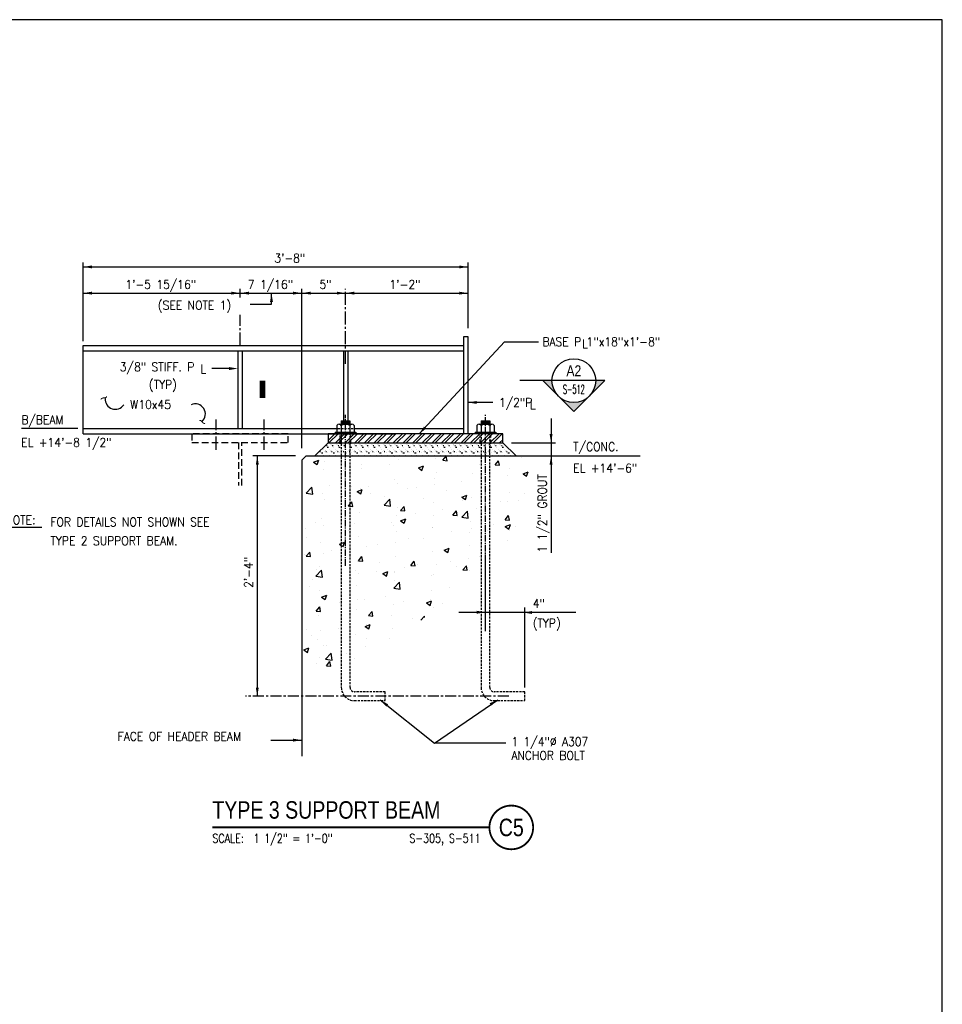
# Model space of a CAD drawing. Header units: inches. Extents: x -9715 to 32893, y -15613 to -1138.
# Tile 332 of 380: x 12478 to 12583, y -7465 to -7352. Entities that reach past the tile are written whole.
import ezdxf
from ezdxf.enums import TextEntityAlignment as Align

# ---------------------------------------------------------------- set-up
doc = ezdxf.new("R2010")
doc.units = ezdxf.units.IN
doc.header["$MEASUREMENT"] = 0
for name, pattern in [('CENTER', [2, 1.25, -0.25, 0.25, -0.25]), ('CENTER2', [1.125, 0.75, -0.125, 0.125, -0.125]), ('DASHED', [0.75, 0.5, -0.25]), ('HIDDEN', [0.375, 0.25, -0.125])]:
    doc.linetypes.add(name, pattern=pattern)
doc.layers.get('0').update_dxf_attribs({"color": 252})
doc.layers.get('DEFPOINTS').update_dxf_attribs({"color": 11})
for name, color, linetype in [('A-Sect-Iden', 2, 'Continuous'), ('S-ANNO-SYMB', 2, 'Continuous'), ('S-ANNO-TEXT', 2, 'Continuous'), ('S1', 2, 'Continuous'), ('S2', 7, 'Continuous'), ('S3', 4, 'Continuous'), ('S5', 1, 'Continuous'), ('S6', 1, 'Continuous'), ('S7', 2, 'Continuous')]:
    doc.layers.add(name, color=color, linetype=linetype)
doc.styles.add('125', font='romans.shx', dxfattribs={"width": 0.8, "height": 2})
doc.styles.add('FT', font='ROMANS.shx', dxfattribs={"width": 0.8, "height": 0.125})
doc.styles.add('ROMANS', font='ROMANS.shx', dxfattribs={"width": 0.8})
doc.styles.add('SX-FRAC', font='SX-FRAC.shx', dxfattribs={"width": 0.9, "height": 14})
doc.styles.add('TITTEXTL', font='swiss.ttf', dxfattribs={"width": 0.8})
doc.styles.add('TT', font='swiss.ttf', dxfattribs={"width": 0.8, "height": 0.25})

# ---------------------------------------------------------------- blocks, each defined once
blk = doc.blocks.new('*X365')
at = {"color": 0}
for p, q in [((2652.5, 1692.1), (2657.7, 1691.6)), ((2657.7, 1691.6), (2657.6, 1692.1)), ((2723.5, 1685.9), (2728.3, 1691.6)), ((2729.4, 1685.3), (2728.3, 1691.6)), ((2738.2, 1691.7), (2738.2, 1691.7)), ((2832.1, 1689.8), (2832.1, 1689.8)), ((2546.2, 1683.5), (2553.2, 1686.2)), ((2546.2, 1683.5), (2551.2, 1680.1)), ((2551.2, 1680.1), (2553.3, 1686.2)), ((2560.6, 1684.8), (2560.6, 1684.8)), ((2611.8, 1680.5), (2611.8, 1680.5)), ((2650, 1680.1), (2650, 1680.1)), ((2663.1, 1687.6), (2663.1, 1687.6)), ((2690, 1675.5), (2697, 1678.2)), ((2690, 1675.5), (2694.9, 1672.1)), ((2694.9, 1672.1), (2697, 1678.2)), ((2713.2, 1688.4), (2713.2, 1688.4)), ((2723.5, 1685.9), (2729.4, 1685.3)), ((2773.8, 1679.8), (2773.8, 1679.8)), ((2795.2, 1679.6), (2800, 1685.3)), ((2795.2, 1679.6), (2801.2, 1679.1)), ((2801.2, 1679.1), (2800, 1685.3)), ((2559.8, 1673), (2559.8, 1673)), ((2587.1, 1671.8), (2587.1, 1671.8)), ((2612.2, 1675.1), (2612.2, 1675.1)), ((2715.5, 1669.8), (2715.5, 1669.8)), ((2764.4, 1668.2), (2764.4, 1668.2)), ((2812.9, 1665.5), (2812.9, 1665.5)), ((2815.7, 1675.2), (2815.7, 1675.2)), ((2833.7, 1667.5), (2840.7, 1670.2)), ((2833.7, 1667.5), (2838.6, 1664.1)), ((2838, 1668.8), (2838, 1668.8)), ((2838.6, 1664.1), (2840.7, 1670.2)), ((2536.2, 1641), (2544, 1649.1)), ((2545.1, 1639.6), (2544, 1649.1)), ((2568.7, 1651.6), (2568.7, 1651.6)), ((2598.8, 1649.8), (2598.8, 1649.8)), ((2622.1, 1649.4), (2622.1, 1649.4)), ((2657.1, 1659.8), (2657.1, 1659.8)), ((2661.9, 1654.3), (2661.9, 1654.3)), ((2686.9, 1648.9), (2686.9, 1648.9)), ((2711.9, 1652.2), (2711.9, 1652.2)), ((2712.4, 1660.7), (2712.4, 1660.7)), ((2749.8, 1657.2), (2749.8, 1657.2)), ((2536.2, 1641), (2545.1, 1639.6)), ((2536.4, 1640.4), (2536.4, 1640.4)), ((2540.5, 1639.8), (2540.5, 1639.8)), ((2558.6, 1639.7), (2558.6, 1639.7)), ((2585.9, 1635.6), (2585.9, 1635.6)), ((2589.8, 1638.2), (2589.8, 1638.2)), ((2605.9, 1643.2), (2612.9, 1645.9)), ((2605.9, 1643.2), (2610.9, 1639.9)), ((2610.6, 1647.2), (2610.6, 1647.2)), ((2610.9, 1639.9), (2612.9, 1645.9)), ((2623.7, 1640.6), (2623.7, 1640.6)), ((2643.2, 1635.9), (2643.2, 1635.9)), ((2675.5, 1647.1), (2675.5, 1647.1)), ((2728.9, 1644.9), (2728.9, 1644.9)), ((2749.7, 1635.2), (2756.7, 1637.9)), ((2749.7, 1635.2), (2754.6, 1631.9)), ((2754.6, 1631.9), (2756.7, 1637.9)), ((2782.3, 1642.6), (2782.3, 1642.6)), ((2814.5, 1641.9), (2814.5, 1641.9)), ((2835.6, 1640.3), (2835.6, 1640.3)), ((2560.8, 1632.3), (2560.8, 1632.3)), ((2593.9, 1623.2), (2596.1, 1625.9)), ((2593.9, 1623.2), (2596.1, 1623)), ((2596.1, 1625.9), (2598.7, 1628.9)), ((2596.1, 1623), (2599.9, 1622.7)), ((2599.9, 1622.7), (2598.7, 1628.9)), ((2642.9, 1624.4), (2650.7, 1632.6)), ((2642.9, 1624.4), (2651.8, 1623.1)), ((2651.8, 1623.1), (2650.7, 1632.6)), ((2665.6, 1616.9), (2670.4, 1622.7)), ((2671.6, 1616.4), (2670.4, 1622.7)), ((2696.6, 1633.7), (2696.6, 1633.7)), ((2711.2, 1627.4), (2711.2, 1627.4)), ((2750, 1631.4), (2750, 1631.4)), ((2763.1, 1634.9), (2763.1, 1634.9)), ((2786.6, 1626.1), (2786.6, 1626.1)), ((2803.3, 1629.2), (2803.3, 1629.2)), ((2811.7, 1629.4), (2811.7, 1629.4)), ((2828, 1630.2), (2828, 1630.2)), ((2609.3, 1613.9), (2609.3, 1613.9)), ((2660.6, 1609.5), (2660.6, 1609.5)), ((2660.7, 1621), (2660.7, 1621)), ((2665.6, 1616.9), (2671.6, 1616.4)), ((2685.6, 1612.8), (2685.6, 1612.8)), ((2711.3, 1610.2), (2711.3, 1610.2)), ((2723.5, 1617.8), (2723.5, 1617.8)), ((2737.3, 1610.6), (2742.2, 1616.4)), ((2737.3, 1610.6), (2743.3, 1610.1)), ((2743.3, 1610.1), (2742.2, 1616.4)), ((2749.6, 1607.9), (2757.4, 1616)), ((2758.5, 1606.5), (2757.4, 1616)), ((2769.6, 1620.2), (2769.6, 1620.2)), ((2809.1, 1604.4), (2813.9, 1610.1)), ((2813.3, 1608.6), (2813.3, 1608.6)), ((2815, 1603.8), (2813.9, 1610.1)), ((2548.8, 1600.8), (2548.8, 1600.8)), ((2557.4, 1606.4), (2557.4, 1606.4)), ((2559.6, 1596.2), (2559.6, 1596.2)), ((2597.4, 1601.2), (2597.4, 1601.2)), ((2602.2, 1598.5), (2602.2, 1598.5)), ((2653, 1600.1), (2653, 1600.1)), ((2655.6, 1596.3), (2655.6, 1596.3)), ((2665.6, 1603), (2672.6, 1605.7)), ((2665.6, 1603), (2670.6, 1599.6)), ((2670.6, 1599.6), (2672.6, 1605.7)), ((2749.6, 1607.9), (2758.5, 1606.5)), ((2761.9, 1601.6), (2761.9, 1601.6)), ((2793.6, 1598.2), (2793.6, 1598.2)), ((2809.1, 1604.4), (2815, 1603.8)), ((2809.3, 1595), (2816.3, 1597.7)), ((2809.3, 1595), (2814.3, 1591.6)), ((2814.3, 1591.6), (2816.3, 1597.7)), ((2823.2, 1594.9), (2823.2, 1594.9)), ((2534.5, 1592.9), (2534.5, 1592.9)), ((2594.7, 1590.1), (2594.7, 1590.1)), ((2659.5, 1587.7), (2659.5, 1587.7)), ((2709, 1594), (2709, 1594)), ((2710, 1594.1), (2710, 1594.1)), ((2735.3, 1588.2), (2735.3, 1588.2)), ((2760.3, 1586.7), (2760.3, 1586.7)), ((2762.4, 1591.8), (2762.4, 1591.8)), ((2785.4, 1589.9), (2785.4, 1589.9)), ((2815.7, 1589.5), (2815.7, 1589.5)), ((2536.4, 1580.1), (2536.4, 1580.1)), ((2556.2, 1573.2), (2556.2, 1573.2)), ((2581.6, 1570.7), (2584.1, 1571.7)), ((2581.6, 1570.7), (2584.1, 1569)), ((2584.1, 1571.7), (2588.6, 1573.4)), ((2584.1, 1569), (2586.6, 1567.4)), ((2586.6, 1567.4), (2588.6, 1573.4)), ((2608.1, 1580.7), (2608.1, 1580.7)), ((2618.7, 1568.2), (2618.7, 1568.2)), ((2634.3, 1570.1), (2634.3, 1570.1)), ((2659.3, 1573.3), (2659.3, 1573.3)), ((2677, 1578.2), (2677, 1578.2)), ((2697.2, 1578.3), (2697.2, 1578.3)), ((2760.7, 1568.3), (2760.7, 1568.3)), ((2812, 1575.3), (2812, 1575.3)), ((2533.2, 1556.8), (2533.2, 1556.8)), ((2536, 1554.3), (2540.9, 1560)), ((2536, 1554.3), (2542, 1553.7)), ((2542, 1553.7), (2540.9, 1560)), ((2560.3, 1558.2), (2560.3, 1558.2)), ((2571.1, 1561.7), (2571.1, 1561.7)), ((2658.3, 1554.4), (2658.3, 1554.4)), ((2708.8, 1560.8), (2708.8, 1560.8)), ((2725.3, 1562.7), (2732.3, 1565.4)), ((2725.3, 1562.7), (2730.3, 1559.4)), ((2730.3, 1559.4), (2732.3, 1565.4)), ((2582.7, 1547.4), (2582.7, 1547.4)), ((2606.9, 1547.4), (2606.9, 1547.4)), ((2607.8, 1548), (2612.6, 1553.7)), ((2607.8, 1548), (2613.7, 1547.5)), ((2613.7, 1547.5), (2612.6, 1553.7)), ((2636.1, 1545.2), (2636.1, 1545.2)), ((2679.5, 1541.7), (2684.3, 1547.4)), ((2679.5, 1541.7), (2685.5, 1541.2)), ((2685.5, 1541.2), (2684.3, 1547.4)), ((2689.5, 1542.9), (2689.5, 1542.9)), ((2715.2, 1543.2), (2715.2, 1543.2)), ((2734, 1547.2), (2734, 1547.2)), ((2742.9, 1540.7), (2742.9, 1540.7)), ((2751.2, 1535.4), (2756, 1541.2)), ((2757.2, 1534.9), (2756, 1541.2)), ((2759.1, 1550.5), (2759.1, 1550.5)), ((2773.5, 1553.2), (2773.5, 1553.2)), ((2549.4, 1527), (2557.2, 1535.2)), ((2549.4, 1527), (2558.3, 1525.7)), ((2550.4, 1536.3), (2550.4, 1536.3)), ((2555, 1539.9), (2555, 1539.9)), ((2558.3, 1525.7), (2557.2, 1535.2)), ((2603.8, 1534), (2603.8, 1534)), ((2608, 1530.6), (2608, 1530.6)), ((2633, 1533.9), (2633, 1533.9)), ((2641.3, 1530.5), (2648.3, 1533.1)), ((2641.3, 1530.5), (2646.3, 1527.1)), ((2646.3, 1527.1), (2648.3, 1533.1)), ((2656.8, 1533.2), (2656.8, 1533.2)), ((2657.2, 1531.7), (2657.2, 1531.7)), ((2670.9, 1538.9), (2670.9, 1538.9)), ((2707.6, 1527.5), (2707.6, 1527.5)), ((2710.6, 1529.5), (2710.6, 1529.5)), ((2751.2, 1535.4), (2757.2, 1534.9)), ((2759.5, 1535), (2759.5, 1535)), ((2544.8, 1522.3), (2544.8, 1522.3)), ((2598.5, 1523.2), (2598.5, 1523.2)), ((2605.7, 1514.1), (2605.7, 1514.1)), ((2656.2, 1510.5), (2664, 1518.6)), ((2657, 1521.1), (2657, 1521.1)), ((2665.1, 1509.1), (2664, 1518.6)), ((2540.2, 1513.2), (2540.2, 1513.2)), ((2553.8, 1506.6), (2553.8, 1506.6)), ((2557.3, 1498.2), (2564.3, 1500.9)), ((2562.3, 1494.9), (2564.3, 1500.9)), ((2656.2, 1510.5), (2665.1, 1509.1)), ((2707.7, 1507.8), (2707.7, 1507.8)), ((2732.8, 1511.1), (2732.8, 1511.1)), ((2557.3, 1498.2), (2562.2, 1494.9)), ((2562.8, 1496.6), (2562.8, 1496.6)), ((2581.7, 1491.2), (2581.7, 1491.2)), ((2606.7, 1494.5), (2606.7, 1494.5)), ((2616.2, 1494.3), (2616.2, 1494.3)), ((2644.6, 1499.5), (2644.6, 1499.5)), ((2655.8, 1487.8), (2655.8, 1487.8)), ((2669.6, 1492.1), (2669.6, 1492.1)), ((2701, 1490.2), (2708, 1492.9)), ((2701, 1490.2), (2706, 1486.8)), ((2706, 1486.8), (2708, 1492.9)), ((2706.3, 1494.2), (2706.3, 1494.2)), ((2723, 1489.8), (2723, 1489.8)), ((2549.9, 1479), (2554.7, 1484.8)), ((2549.9, 1479), (2555.9, 1478.5)), ((2552.5, 1473.3), (2552.5, 1473.3)), ((2555.9, 1478.5), (2554.7, 1484.8)), ((2604.5, 1480.8), (2604.5, 1480.8)), ((2621.6, 1472.8), (2626.5, 1478.5)), ((2627.6, 1472.2), (2626.5, 1478.5)), ((2652.7, 1473.5), (2652.7, 1473.5)), ((2711, 1483.5), (2711, 1483.5)), ((2594.4, 1463.5), (2594.4, 1463.5)), ((2617, 1457.9), (2624, 1460.6)), ((2618.3, 1460), (2618.3, 1460)), ((2621.6, 1472.8), (2627.6, 1472.2)), ((2621.9, 1454.6), (2624, 1460.6)), ((2681.4, 1468.3), (2681.4, 1468.3)), ((2693.4, 1466.5), (2698.2, 1472.2)), ((2698.6, 1470.1), (2698.2, 1472.2)), ((2536.1, 1453.5), (2536.1, 1453.5)), ((2555.4, 1451.7), (2555.4, 1451.7)), ((2580.4, 1455), (2580.4, 1455)), ((2603.3, 1447.5), (2603.3, 1447.5)), ((2617, 1457.9), (2621.9, 1454.6)), ((2654.6, 1454.5), (2654.6, 1454.5)), ((2543.4, 1445.5), (2543.4, 1445.5)), ((2551.3, 1440), (2551.3, 1440)), ((2596.8, 1443.2), (2596.8, 1443.2)), ((2618.4, 1441.5), (2618.4, 1441.5)), ((2650.1, 1441), (2650.1, 1441)), ((2532.9, 1425.7), (2539.9, 1428.4)), ((2532.9, 1425.7), (2537.9, 1422.3)), ((2537.9, 1422.3), (2539.9, 1428.4)), ((2560, 1431.5), (2560, 1431.5)), ((2562.7, 1413.1), (2570.5, 1421.2)), ((2564.5, 1432.1), (2564.5, 1432.1)), ((2571.6, 1411.7), (2570.5, 1421.2)), ((2592, 1420.6), (2592, 1420.6)), ((2617.8, 1429.8), (2617.8, 1429.8)), ((2550.1, 1406.7), (2550.1, 1406.7)), ((2554.1, 1415.6), (2554.1, 1415.6)), ((2562.7, 1413.1), (2571.6, 1411.7)), ((2563.8, 1403.8), (2568.6, 1409.6)), ((2569.8, 1403.3), (2568.6, 1409.6)), ((2602, 1414.2), (2602, 1414.2)), ((2563.8, 1403.8), (2569.8, 1403.3))]:
    blk.add_line(p, q, dxfattribs=at)
blk = doc.blocks.new('*X374')
at = {"color": 0}
for p, q in [((2704, 1706), (2704, 1706)), ((2705, 1706), (2706, 1706)), ((2705, 1706), (2705, 1706)), ((2706, 1704), (2708, 1704)), ((2707, 1704), (2707, 1704)), ((2709, 1709), (2709, 1709)), ((2711, 1707), (2711, 1707)), ((2712, 1707), (2712, 1707)), ((2712, 1706), (2712, 1706)), ((2713, 1706), (2714, 1706)), ((2713, 1706), (2713, 1706)), ((2715, 1704), (2715, 1704)), ((2717, 1709), (2717, 1709)), ((2719, 1707), (2719, 1707)), ((2720, 1707), (2720, 1707)), ((2720, 1706), (2720, 1706)), ((2721, 1706), (2722, 1706)), ((2721, 1706), (2721, 1706)), ((2722, 1704), (2724, 1704)), ((2723, 1704), (2723, 1704)), ((2725, 1709), (2725, 1709)), ((2727, 1707), (2727, 1707)), ((2728, 1707), (2728, 1707)), ((2728, 1706), (2728, 1706)), ((2729, 1706), (2730, 1706)), ((2729, 1706), (2729, 1706)), ((2731, 1704), (2731, 1704)), ((2733, 1709), (2733, 1709)), ((2735, 1707), (2735, 1707)), ((2736, 1707), (2736, 1707)), ((2736, 1706), (2736, 1706)), ((2737, 1706), (2738, 1706)), ((2737, 1706), (2737, 1706)), ((2738, 1704), (2740, 1704)), ((2739, 1704), (2739, 1704)), ((2741, 1709), (2741, 1709)), ((2743, 1707), (2743, 1707)), ((2744, 1707), (2744, 1707)), ((2744, 1706), (2744, 1706)), ((2745, 1706), (2746, 1706)), ((2745, 1706), (2745, 1706)), ((2747, 1704), (2747, 1704)), ((2749, 1709), (2749, 1709)), ((2751, 1707), (2751, 1707)), ((2752, 1707), (2752, 1707)), ((2752, 1706), (2752, 1706)), ((2753, 1706), (2754, 1706)), ((2753, 1706), (2753, 1706)), ((2754, 1704), (2756, 1704)), ((2755, 1704), (2755, 1704)), ((2757, 1709), (2757, 1709)), ((2759, 1707), (2759, 1707)), ((2760, 1707), (2760, 1707)), ((2760, 1706), (2760, 1706)), ((2761, 1706), (2762, 1706)), ((2761, 1706), (2761, 1706)), ((2763, 1704), (2763, 1704)), ((2765, 1709), (2765, 1709)), ((2767, 1707), (2767, 1707)), ((2768, 1707), (2768, 1707)), ((2768, 1706), (2768, 1706)), ((2769, 1706), (2770, 1706)), ((2769, 1706), (2769, 1706)), ((2770, 1704), (2772, 1704)), ((2771, 1704), (2771, 1704)), ((2773, 1709), (2773, 1709)), ((2775, 1707), (2775, 1707)), ((2776, 1707), (2776, 1707)), ((2776, 1706), (2776, 1706)), ((2777, 1706), (2778, 1706)), ((2777, 1706), (2777, 1706)), ((2779, 1704), (2779, 1704)), ((2781, 1709), (2781, 1709)), ((2783, 1707), (2783, 1707)), ((2784, 1707), (2784, 1707)), ((2784, 1706), (2784, 1706)), ((2785, 1706), (2786, 1706)), ((2785, 1706), (2785, 1706)), ((2786, 1704), (2788, 1704)), ((2787, 1704), (2787, 1704)), ((2789, 1709), (2789, 1709)), ((2791, 1707), (2791, 1707)), ((2792, 1707), (2792, 1707)), ((2792, 1706), (2792, 1706)), ((2793, 1706), (2794, 1706)), ((2793, 1706), (2793, 1706)), ((2795, 1704), (2795, 1704)), ((2797, 1709), (2797, 1709)), ((2799, 1707), (2799, 1707)), ((2800, 1707), (2800, 1707)), ((2800, 1706), (2800, 1706)), ((2801, 1706), (2802, 1706)), ((2801, 1706), (2801, 1706)), ((2802, 1704), (2804, 1704)), ((2803, 1704), (2803, 1704)), ((2805, 1709), (2805, 1709)), ((2807, 1707), (2807, 1707)), ((2808, 1707), (2808, 1707)), ((2808, 1706), (2808, 1706)), ((2809, 1706), (2810, 1706)), ((2809, 1706), (2809, 1706)), ((2811, 1704), (2811, 1704)), ((2813, 1709), (2813, 1709)), ((2815, 1707), (2815, 1707)), ((2816, 1707), (2816, 1707)), ((2816, 1706), (2816, 1706)), ((2817, 1706), (2818, 1706)), ((2817, 1706), (2817, 1706)), ((2818, 1704), (2820, 1704)), ((2819, 1704), (2819, 1704)), ((2821, 1709), (2821, 1709)), ((2823, 1707), (2823, 1707)), ((2824, 1707), (2824, 1707)), ((2824, 1706), (2824, 1706)), ((2825, 1706), (2826, 1706)), ((2825, 1706), (2825, 1706)), ((2827, 1704), (2827, 1704)), ((2829, 1709), (2829, 1709)), ((2831, 1707), (2831, 1707)), ((2832, 1707), (2832, 1707)), ((2832, 1706), (2832, 1706)), ((2833, 1706), (2834, 1706)), ((2833, 1706), (2833, 1706)), ((2834, 1704), (2836, 1704)), ((2835, 1704), (2835, 1704)), ((2837, 1709), (2837, 1709)), ((2839, 1707), (2839, 1707)), ((2840, 1707), (2840, 1707)), ((2840, 1706), (2840, 1706)), ((2841, 1706), (2842, 1706)), ((2841, 1706), (2841, 1706)), ((2843, 1704), (2843, 1704)), ((2845, 1709), (2845, 1709)), ((2847, 1707), (2847, 1707)), ((2848, 1707), (2848, 1707)), ((2848, 1706), (2848, 1706)), ((2849, 1706), (2850, 1706)), ((2849, 1706), (2849, 1706)), ((2850, 1704), (2852, 1704)), ((2851, 1704), (2851, 1704)), ((2853, 1709), (2853, 1709)), ((2855, 1707), (2855, 1707)), ((2856, 1707), (2856, 1707)), ((2856, 1706), (2856, 1706)), ((2857, 1706), (2858, 1706)), ((2857, 1706), (2857, 1706)), ((2859, 1704), (2859, 1704)), ((2861, 1709), (2861, 1709)), ((2863, 1707), (2863, 1707)), ((2864, 1707), (2864, 1707)), ((2864, 1706), (2864, 1706)), ((2865, 1706), (2866, 1706)), ((2865, 1706), (2865, 1706)), ((2866, 1704), (2868, 1704)), ((2867, 1704), (2867, 1704)), ((2869, 1709), (2869, 1709)), ((2871, 1707), (2871, 1707)), ((2872, 1707), (2872, 1707)), ((2872, 1706), (2872, 1706)), ((2873, 1706), (2874, 1706)), ((2873, 1706), (2873, 1706)), ((2875, 1704), (2875, 1704)), ((2877, 1709), (2877, 1709)), ((2879, 1707), (2879, 1707)), ((2880, 1707), (2880, 1707)), ((2880, 1706), (2880, 1706)), ((2881, 1706), (2882, 1706)), ((2881, 1706), (2881, 1706)), ((2882, 1704), (2884, 1704)), ((2883, 1704), (2883, 1704)), ((2885, 1709), (2885, 1709)), ((2887, 1707), (2887, 1707)), ((2888, 1707), (2888, 1707)), ((2888, 1706), (2888, 1706)), ((2889, 1706), (2890, 1706)), ((2889, 1706), (2889, 1706)), ((2891, 1704), (2891, 1704)), ((2893, 1709), (2893, 1709)), ((2895, 1707), (2895, 1707)), ((2896, 1707), (2896, 1707)), ((2896, 1706), (2896, 1706)), ((2897, 1706), (2898, 1706)), ((2897, 1706), (2897, 1706)), ((2898, 1704), (2900, 1704)), ((2899, 1704), (2899, 1704)), ((2901, 1709), (2901, 1709)), ((2903, 1707), (2903, 1707)), ((2904, 1707), (2904, 1707)), ((2904, 1706), (2904, 1706)), ((2905, 1706), (2906, 1706)), ((2905, 1706), (2905, 1706)), ((2907, 1704), (2907, 1704)), ((2909, 1709), (2909, 1709)), ((2911, 1707), (2911, 1707)), ((2912, 1707), (2912, 1707)), ((2912, 1706), (2912, 1706)), ((2913, 1706), (2914, 1706)), ((2913, 1706), (2913, 1706)), ((2914, 1704), (2916, 1704)), ((2915, 1704), (2915, 1704)), ((2917, 1709), (2917, 1709)), ((2919, 1707), (2919, 1707)), ((2920, 1707), (2920, 1707)), ((2920, 1706), (2920, 1706)), ((2921, 1706), (2922, 1706)), ((2921, 1706), (2921, 1706)), ((2923, 1704), (2923, 1704)), ((2925, 1709), (2925, 1709)), ((2927, 1707), (2927, 1707)), ((2928, 1707), (2928, 1707)), ((2928, 1706), (2928, 1706)), ((2929, 1706), (2930, 1706)), ((2929, 1706), (2929, 1706)), ((2930, 1704), (2932, 1704)), ((2931, 1704), (2931, 1704)), ((2933, 1709), (2933, 1709)), ((2935, 1707), (2935, 1707)), ((2936, 1707), (2936, 1707)), ((2936, 1706), (2936, 1706)), ((2937, 1706), (2938, 1706)), ((2937, 1706), (2937, 1706)), ((2939, 1704), (2939, 1704)), ((2941, 1709), (2941, 1709)), ((2943, 1707), (2943, 1707)), ((2944, 1707), (2944, 1707)), ((2944, 1706), (2944, 1706)), ((2945, 1706), (2946, 1706)), ((2945, 1706), (2945, 1706)), ((2946, 1704), (2948, 1704)), ((2947, 1704), (2947, 1704)), ((2693, 1693), (2693, 1693)), ((2696, 1698), (2697, 1698)), ((2698, 1696), (2700, 1696)), ((2699, 1696), (2699, 1696)), ((2701, 1701), (2701, 1701)), ((2701, 1693), (2701, 1693)), ((2702, 1698), (2702, 1698)), ((2702, 1698), (2702, 1698)), ((2703, 1699), (2703, 1699)), ((2704, 1699), (2704, 1699)), ((2704, 1698), (2705, 1698)), ((2707, 1696), (2707, 1696)), ((2709, 1701), (2709, 1701)), ((2709, 1693), (2709, 1693)), ((2710, 1698), (2710, 1698)), ((2710, 1698), (2710, 1698)), ((2711, 1699), (2711, 1699)), ((2712, 1699), (2712, 1699)), ((2712, 1698), (2713, 1698)), ((2714, 1696), (2716, 1696)), ((2715, 1696), (2715, 1696)), ((2717, 1701), (2717, 1701)), ((2717, 1693), (2717, 1693)), ((2718, 1698), (2718, 1698)), ((2718, 1698), (2718, 1698)), ((2719, 1699), (2719, 1699)), ((2720, 1699), (2720, 1699)), ((2720, 1698), (2721, 1698)), ((2723, 1696), (2723, 1696)), ((2725, 1701), (2725, 1701)), ((2725, 1693), (2725, 1693)), ((2726, 1698), (2726, 1698)), ((2726, 1698), (2726, 1698)), ((2727, 1699), (2727, 1699)), ((2728, 1699), (2728, 1699)), ((2728, 1698), (2729, 1698)), ((2730, 1696), (2732, 1696)), ((2731, 1696), (2731, 1696)), ((2733, 1701), (2733, 1701)), ((2733, 1693), (2733, 1693)), ((2734, 1698), (2734, 1698)), ((2734, 1698), (2734, 1698)), ((2735, 1699), (2735, 1699)), ((2736, 1699), (2736, 1699)), ((2736, 1698), (2737, 1698)), ((2739, 1696), (2739, 1696)), ((2741, 1701), (2741, 1701)), ((2741, 1693), (2741, 1693)), ((2742, 1698), (2742, 1698)), ((2742, 1698), (2742, 1698)), ((2743, 1699), (2743, 1699)), ((2744, 1699), (2744, 1699)), ((2744, 1698), (2745, 1698)), ((2746, 1696), (2748, 1696)), ((2747, 1696), (2747, 1696)), ((2749, 1701), (2749, 1701)), ((2749, 1693), (2749, 1693)), ((2750, 1698), (2750, 1698)), ((2750, 1698), (2750, 1698)), ((2751, 1699), (2751, 1699)), ((2752, 1699), (2752, 1699)), ((2752, 1698), (2753, 1698)), ((2755, 1696), (2755, 1696)), ((2757, 1701), (2757, 1701)), ((2757, 1693), (2757, 1693)), ((2758, 1698), (2758, 1698)), ((2758, 1698), (2758, 1698)), ((2759, 1699), (2759, 1699)), ((2760, 1699), (2760, 1699)), ((2760, 1698), (2761, 1698)), ((2762, 1696), (2764, 1696)), ((2763, 1696), (2763, 1696)), ((2765, 1701), (2765, 1701)), ((2765, 1693), (2765, 1693)), ((2766, 1698), (2766, 1698)), ((2766, 1698), (2766, 1698)), ((2767, 1699), (2767, 1699)), ((2768, 1699), (2768, 1699)), ((2768, 1698), (2769, 1698)), ((2771, 1696), (2771, 1696)), ((2773, 1701), (2773, 1701)), ((2773, 1693), (2773, 1693)), ((2774, 1698), (2774, 1698)), ((2774, 1698), (2774, 1698)), ((2775, 1699), (2775, 1699)), ((2776, 1699), (2776, 1699)), ((2776, 1698), (2777, 1698)), ((2778, 1696), (2780, 1696)), ((2779, 1696), (2779, 1696)), ((2781, 1701), (2781, 1701)), ((2781, 1693), (2781, 1693)), ((2782, 1698), (2782, 1698)), ((2782, 1698), (2782, 1698)), ((2783, 1699), (2783, 1699)), ((2784, 1699), (2784, 1699)), ((2784, 1698), (2785, 1698)), ((2787, 1696), (2787, 1696)), ((2789, 1701), (2789, 1701)), ((2789, 1693), (2789, 1693)), ((2790, 1698), (2790, 1698)), ((2790, 1698), (2790, 1698)), ((2791, 1699), (2791, 1699)), ((2792, 1699), (2792, 1699)), ((2792, 1698), (2793, 1698)), ((2794, 1696), (2796, 1696)), ((2795, 1696), (2795, 1696)), ((2797, 1701), (2797, 1701)), ((2797, 1693), (2797, 1693)), ((2798, 1698), (2798, 1698)), ((2798, 1698), (2798, 1698)), ((2799, 1699), (2799, 1699)), ((2800, 1699), (2800, 1699)), ((2800, 1698), (2801, 1698)), ((2803, 1696), (2803, 1696)), ((2805, 1701), (2805, 1701)), ((2805, 1693), (2805, 1693)), ((2806, 1698), (2806, 1698)), ((2806, 1698), (2806, 1698)), ((2807, 1699), (2807, 1699)), ((2808, 1699), (2808, 1699)), ((2808, 1698), (2809, 1698)), ((2810, 1696), (2812, 1696)), ((2811, 1696), (2811, 1696)), ((2813, 1701), (2813, 1701)), ((2813, 1693), (2813, 1693)), ((2814, 1698), (2814, 1698)), ((2814, 1698), (2814, 1698)), ((2815, 1699), (2815, 1699)), ((2816, 1699), (2816, 1699)), ((2816, 1698), (2817, 1698)), ((2819, 1696), (2819, 1696)), ((2821, 1701), (2821, 1701)), ((2821, 1693), (2821, 1693)), ((2822, 1698), (2822, 1698)), ((2822, 1698), (2822, 1698)), ((2823, 1699), (2823, 1699)), ((2824, 1699), (2824, 1699)), ((2824, 1698), (2825, 1698)), ((2826, 1696), (2828, 1696)), ((2827, 1696), (2827, 1696)), ((2829, 1701), (2829, 1701)), ((2829, 1693), (2829, 1693)), ((2830, 1698), (2830, 1698)), ((2830, 1698), (2830, 1698)), ((2831, 1699), (2831, 1699)), ((2832, 1699), (2832, 1699)), ((2832, 1698), (2833, 1698)), ((2835, 1696), (2835, 1696)), ((2837, 1701), (2837, 1701)), ((2837, 1693), (2837, 1693)), ((2838, 1698), (2838, 1698)), ((2838, 1698), (2838, 1698)), ((2839, 1699), (2839, 1699)), ((2840, 1699), (2840, 1699)), ((2840, 1698), (2841, 1698)), ((2842, 1696), (2844, 1696)), ((2843, 1696), (2843, 1696)), ((2845, 1701), (2845, 1701)), ((2845, 1693), (2845, 1693)), ((2846, 1698), (2846, 1698)), ((2846, 1698), (2846, 1698)), ((2847, 1699), (2847, 1699)), ((2848, 1699), (2848, 1699)), ((2848, 1698), (2849, 1698)), ((2851, 1696), (2851, 1696)), ((2853, 1701), (2853, 1701)), ((2853, 1693), (2853, 1693)), ((2854, 1698), (2854, 1698)), ((2854, 1698), (2854, 1698)), ((2855, 1699), (2855, 1699)), ((2856, 1699), (2856, 1699)), ((2856, 1698), (2857, 1698)), ((2858, 1696), (2860, 1696)), ((2859, 1696), (2859, 1696)), ((2861, 1701), (2861, 1701)), ((2861, 1693), (2861, 1693)), ((2862, 1698), (2862, 1698)), ((2862, 1698), (2862, 1698)), ((2863, 1699), (2863, 1699)), ((2864, 1699), (2864, 1699)), ((2864, 1698), (2865, 1698)), ((2867, 1696), (2867, 1696)), ((2869, 1701), (2869, 1701)), ((2869, 1693), (2869, 1693)), ((2870, 1698), (2870, 1698)), ((2870, 1698), (2870, 1698)), ((2871, 1699), (2871, 1699)), ((2872, 1699), (2872, 1699)), ((2872, 1698), (2873, 1698)), ((2874, 1696), (2876, 1696)), ((2875, 1696), (2875, 1696)), ((2877, 1701), (2877, 1701)), ((2877, 1693), (2877, 1693)), ((2878, 1698), (2878, 1698)), ((2878, 1698), (2878, 1698)), ((2879, 1699), (2879, 1699)), ((2880, 1699), (2880, 1699)), ((2880, 1698), (2881, 1698)), ((2883, 1696), (2883, 1696)), ((2885, 1701), (2885, 1701)), ((2885, 1693), (2885, 1693)), ((2886, 1698), (2886, 1698)), ((2886, 1698), (2886, 1698)), ((2887, 1699), (2887, 1699)), ((2888, 1699), (2888, 1699)), ((2888, 1698), (2889, 1698)), ((2890, 1696), (2892, 1696)), ((2891, 1696), (2891, 1696)), ((2893, 1701), (2893, 1701)), ((2893, 1693), (2893, 1693)), ((2894, 1698), (2894, 1698)), ((2894, 1698), (2894, 1698)), ((2895, 1699), (2895, 1699)), ((2896, 1699), (2896, 1699)), ((2896, 1698), (2897, 1698)), ((2899, 1696), (2899, 1696)), ((2901, 1701), (2901, 1701)), ((2901, 1693), (2901, 1693)), ((2902, 1698), (2902, 1698)), ((2902, 1698), (2902, 1698)), ((2903, 1699), (2903, 1699)), ((2904, 1699), (2904, 1699)), ((2904, 1698), (2905, 1698)), ((2906, 1696), (2908, 1696)), ((2907, 1696), (2907, 1696)), ((2909, 1701), (2909, 1701)), ((2909, 1693), (2909, 1693)), ((2910, 1698), (2910, 1698)), ((2910, 1698), (2910, 1698)), ((2911, 1699), (2911, 1699)), ((2912, 1699), (2912, 1699)), ((2912, 1698), (2913, 1698)), ((2915, 1696), (2915, 1696)), ((2917, 1701), (2917, 1701)), ((2917, 1693), (2917, 1693)), ((2918, 1698), (2918, 1698)), ((2918, 1698), (2918, 1698)), ((2919, 1699), (2919, 1699)), ((2920, 1699), (2920, 1699)), ((2920, 1698), (2921, 1698)), ((2922, 1696), (2924, 1696)), ((2923, 1696), (2923, 1696)), ((2925, 1701), (2925, 1701)), ((2925, 1693), (2925, 1693)), ((2926, 1698), (2926, 1698)), ((2926, 1698), (2926, 1698)), ((2927, 1699), (2927, 1699)), ((2928, 1699), (2928, 1699)), ((2928, 1698), (2929, 1698)), ((2931, 1696), (2931, 1696)), ((2933, 1701), (2933, 1701)), ((2933, 1693), (2933, 1693)), ((2934, 1698), (2934, 1698)), ((2934, 1698), (2934, 1698)), ((2935, 1699), (2935, 1699)), ((2936, 1699), (2936, 1699)), ((2936, 1698), (2937, 1698)), ((2938, 1696), (2940, 1696)), ((2939, 1696), (2939, 1696)), ((2941, 1701), (2941, 1701)), ((2941, 1693), (2941, 1693)), ((2942, 1698), (2942, 1698)), ((2942, 1698), (2942, 1698)), ((2943, 1699), (2943, 1699)), ((2944, 1699), (2944, 1699)), ((2944, 1698), (2945, 1698)), ((2947, 1696), (2947, 1696)), ((2949, 1701), (2949, 1701)), ((2949, 1693), (2949, 1693)), ((2950, 1698), (2950, 1698)), ((2950, 1698), (2950, 1698)), ((2951, 1699), (2951, 1699)), ((2952, 1699), (2952, 1699)), ((2952, 1698), (2953, 1698)), ((2954, 1696), (2956, 1696)), ((2955, 1696), (2955, 1696)), ((2957, 1693), (2957, 1693)), ((2958, 1698), (2958, 1698)), ((2958, 1698), (2958, 1698))]:
    blk.add_line(p, q, dxfattribs=at)
blk = doc.blocks.new('*X375')
at = {"color": 0}
for p, q in [((2707.2, 1712.9), (2716.4, 1722.1)), ((2707.2, 1721.7), (2707.6, 1722.1)), ((2708.9, 1710.1), (2720.9, 1722.1)), ((2717.7, 1710.1), (2729.7, 1722.1)), ((2722.1, 1710.1), (2734.1, 1722.1)), ((2731, 1710.1), (2743, 1722.1)), ((2735.4, 1710.1), (2747.4, 1722.1)), ((2744.2, 1710.1), (2756.2, 1722.1)), ((2748.6, 1710.1), (2760.6, 1722.1)), ((2757.5, 1710.1), (2769.5, 1722.1)), ((2761.9, 1710.1), (2773.9, 1722.1)), ((2770.7, 1710.1), (2782.7, 1722.1)), ((2775.2, 1710.1), (2787.2, 1722.1)), ((2784, 1710.1), (2796, 1722.1)), ((2788.4, 1710.1), (2800.4, 1722.1)), ((2797.2, 1710.1), (2809.2, 1722.1)), ((2801.7, 1710.1), (2813.7, 1722.1)), ((2810.5, 1710.1), (2822.5, 1722.1)), ((2814.9, 1710.1), (2826.9, 1722.1)), ((2823.8, 1710.1), (2835.8, 1722.1)), ((2828.2, 1710.1), (2840.2, 1722.1)), ((2837, 1710.1), (2849, 1722.1)), ((2841.4, 1710.1), (2853.4, 1722.1)), ((2850.3, 1710.1), (2862.3, 1722.1)), ((2854.7, 1710.1), (2866.7, 1722.1)), ((2863.5, 1710.1), (2875.5, 1722.1)), ((2868, 1710.1), (2880, 1722.1)), ((2876.8, 1710.1), (2888.8, 1722.1)), ((2881.2, 1710.1), (2893.2, 1722.1)), ((2890.1, 1710.1), (2902.1, 1722.1)), ((2894.5, 1710.1), (2906.5, 1722.1)), ((2903.3, 1710.1), (2915.3, 1722.1)), ((2907.7, 1710.1), (2919.7, 1722.1)), ((2916.6, 1710.1), (2928.6, 1722.1)), ((2921, 1710.1), (2933, 1722.1)), ((2929.8, 1710.1), (2941.8, 1722.1)), ((2934.3, 1710.1), (2946.3, 1722.1)), ((2943.1, 1710.1), (2947.2, 1714.2))]:
    blk.add_line(p, q, dxfattribs=at)
blk = doc.blocks.new('Anno_Section_A2')
at = {"color": 0, "linetype": 'ByBlock', "lineweight": -2}
blk.add_line((2.5, 0), (-2.5, 0), dxfattribs=at)
blk.add_circle((0, 0), 2.5, dxfattribs=at)
at = {"color": 0, "linetype": 'ByBlock', "lineweight": -2, "style": 'ROMANS', "width": 0.8}
blk.add_attdef('NUMBER', text='', height=1, dxfattribs=at).set_placement((0, 0.5), align=Align.CENTER)
blk.add_attdef('SHEET', text='', height=0.75, dxfattribs=at).set_placement((0, -0.5), align=Align.TOP_CENTER)
blk = doc.blocks.new('Anno_Arrow_A2')
at = {"linetype": 'ByBlock', "lineweight": -2}
h = blk.add_hatch(color=0, dxfattribs=at)
h.paths.add_polyline_path([(-1.77, 1.77), (-3.54, 0), (-2.5, 0, -0.198912)])
h.paths.add_polyline_path([(0, 3.54), (-1.77, 1.77, -0.414214), (1.77, 1.77)])
h.paths.add_polyline_path([(2.37, 1.16), (2.25, 1.1, -0.114349), (2.5, 0), (3.54, 0)])
h.paths.add_polyline_path([(1.77, 1.77, -0.082683), (2.25, 1.1), (2.37, 1.16)])
at = {"color": 0, "linetype": 'ByBlock', "lineweight": -2}
blk.add_lwpolyline([(-2.5, 0), (-3.54, 0), (0, 3.54), (3.54, 0), (2.5, 0)], dxfattribs=at)
blk = doc.blocks.new('SECTION_INFO')
at = {"style": 'TT', "width": 0.8}
blk.add_attdef('SECTION_TITLE', text='', height=0.25, dxfattribs=at).set_placement((0, 0.375), align=Align.TOP_LEFT)
at = {"style": 'FT', "width": 0.8}
blk.add_attdef('SCALE', (0, -0.21875), '', height=0.125, dxfattribs=at)
blk = doc.blocks.new('T-BULB_R')
at = {"const_width": 0.02604}
for points in [[(0.625, 0, 1), (0, 0, 1)], [(0.625, 0, -1), (0, 0, -1)]]:
    blk.add_lwpolyline(points, format="xyb", dxfattribs=at)
at = {"style": 'TT', "width": 0.8}
blk.add_attdef('SECTION_#', text='', height=0.25, dxfattribs=at).set_placement((0.3125, 0), align=Align.MIDDLE)
at = {"style": 'FT', "width": 0.8}
blk.add_attdef('SHEET_FROM', text='', height=0.125, dxfattribs=at).set_placement((-0.125, -0.21875), align=Align.RIGHT)

msp = doc.modelspace()

# ---------------------------------------------------------------- linework, layer by layer
at = {"layer": 'A-Sect-Iden'}
msp.add_line((12537.34463, -7393.36234), (12534.71718, -7393.36234), dxfattribs=at)
msp.add_lwpolyline([(12505.26781, -7395.36234, 0.66667, 0.66667, 0), (12505.26781, -7393.36234, 0, 0, 0), (12511.52455, -7393.36234, 0, 0, 0)], format="xyseb", dxfattribs=at)
at = {"layer": 'DEFPOINTS'}
msp.add_lwpolyline([(12296.3006, -7577.28555), (12583.01488, -7577.28555), (12583.01488, -7352.08828), (12296.3006, -7352.08828)], close=True, dxfattribs=at)
at = {"layer": 'S-ANNO-SYMB', "const_width": 0.224}
msp.add_lwpolyline([(12499.54348, -7444.45899), (12531.22663, -7444.45899)], dxfattribs=at)
at = {"layer": 'S-ANNO-TEXT', "ltscale": 20}
msp.add_line((12475.87334, -7410.13133), (12480.0424, -7410.13133), dxfattribs=at)
at = {"layer": 'S1', "color": 2}
for p, q in [((12511.27777, -7401.96069), (12512.77777, -7400.46069)), ((12534.27777, -7401.96069), (12532.77777, -7400.46069)), ((12509.77777, -7402.46069), (12510.27777, -7401.96069)), ((12510.27777, -7401.96069), (12548.46708, -7401.96069)), ((12509.77777, -7402.46069), (12509.77777, -7436.29307))]:
    msp.add_line(p, q, dxfattribs=at)
at = {"layer": 'S2', "color": 1, "linetype": 'CENTER2', "ltscale": 2}
for p, q in [((12514.77777, -7391.45177), (12514.77777, -7382.86069)), ((12502.71527, -7389.36069), (12502.71527, -7385.82631))]:
    msp.add_line(p, q, dxfattribs=at)
at = {"layer": 'S2', "color": 4}
for p, q in [((12484.77777, -7399.46069), (12484.77777, -7389.36069)), ((12484.77777, -7389.36069), (12528.27777, -7389.36069)), ((12484.77777, -7389.97569), (12528.27777, -7389.97569)), ((12484.77777, -7398.84569), (12513.79573, -7398.84569)), ((12515.75566, -7398.84569), (12528.27777, -7398.84569)), ((12484.77777, -7399.46069), (12520.40277, -7399.46069))]:
    msp.add_line(p, q, dxfattribs=at)
at = {"layer": 'S2', "color": 4, "linetype": 'Continuous'}
for p, q in [((12502.46527, -7389.97569), (12502.46527, -7398.84569)), ((12502.96527, -7389.97569), (12502.96527, -7398.84569)), ((12514.52777, -7389.97569), (12514.52777, -7397.95182)), ((12515.02777, -7389.97569), (12515.02777, -7397.95182))]:
    msp.add_line(p, q, dxfattribs=at)
at = {"layer": 'S2', "color": 3}
for p, q in [((12513.79573, -7398.50096), (12513.79573, -7399.24979)), ((12514.04073, -7398.35119), (12515.50883, -7398.35119)), ((12514.27648, -7397.95182), (12515.27492, -7397.95182)), ((12514.28572, -7398.50096), (12514.28572, -7399.24979)), ((12515.26568, -7398.50096), (12515.26568, -7399.24979)), ((12515.75566, -7398.50096), (12515.75566, -7399.24979)), ((12529.79573, -7398.50096), (12529.79573, -7399.24979)), ((12530.27648, -7397.95182), (12531.27492, -7397.95182)), ((12530.28572, -7398.50096), (12530.28572, -7399.24979)), ((12531.26568, -7398.50096), (12531.26568, -7399.24979)), ((12531.75566, -7398.50096), (12531.75566, -7399.24979)), ((12513.59605, -7399.24979), (12513.59605, -7399.44947)), ((12513.59605, -7399.24979), (12515.95535, -7399.24979)), ((12515.95535, -7399.24979), (12515.95535, -7399.44947)), ((12529.59605, -7399.24979), (12531.95535, -7399.24979)), ((12529.59605, -7399.24979), (12529.59605, -7399.44947)), ((12531.95535, -7399.24979), (12531.95535, -7399.44947))]:
    msp.add_line(p, q, dxfattribs=at)
at = {"layer": 'S2', "color": 1, "linetype": 'HIDDEN'}
msp.add_line((12513.90111, -7398.84569), (12515.64062, -7398.84569), dxfattribs=at)
at = {"layer": 'S2', "color": 3, "linetype": 'Continuous'}
for p, q in [((12514.27648, -7397.95182), (12514.27648, -7398.1515)), ((12514.27648, -7398.1515), (12514.27648, -7398.35119)), ((12515.27492, -7397.95182), (12515.27492, -7398.1515)), ((12515.27492, -7398.1515), (12515.27492, -7398.35119)), ((12530.27648, -7397.95182), (12530.27648, -7398.1515)), ((12530.27648, -7398.1515), (12530.27648, -7398.35119)), ((12531.27492, -7397.95182), (12531.27492, -7398.1515)), ((12531.27492, -7398.1515), (12531.27492, -7398.35119))]:
    msp.add_line(p, q, dxfattribs=at)
at = {"layer": 'S2', "color": 2}
for p, q in [((12514.27648, -7398.05166), (12515.27492, -7398.05166)), ((12514.27648, -7398.1515), (12515.27492, -7398.1515)), ((12514.27648, -7398.25135), (12515.27492, -7398.25135)), ((12514.47617, -7398.00174), (12515.07523, -7398.00174)), ((12514.47617, -7398.10158), (12515.07523, -7398.10158)), ((12514.47617, -7398.20143), (12515.07523, -7398.20143)), ((12514.47617, -7398.30127), (12515.07523, -7398.30127)), ((12530.04073, -7398.35119), (12531.50883, -7398.35119)), ((12530.27648, -7398.05166), (12531.27492, -7398.05166)), ((12530.27648, -7398.1515), (12531.27492, -7398.1515)), ((12530.27648, -7398.25135), (12531.27492, -7398.25135)), ((12530.47617, -7398.00174), (12531.07523, -7398.00174)), ((12530.47617, -7398.10158), (12531.07523, -7398.10158)), ((12530.47617, -7398.20143), (12531.07523, -7398.20143)), ((12530.47617, -7398.30127), (12531.07523, -7398.30127))]:
    msp.add_line(p, q, dxfattribs=at)
at = {"layer": 'S2', "color": 1, "linetype": 'DASHED'}
for p, q in [((12514.17664, -7400.60674), (12514.17664, -7399.64916)), ((12515.37476, -7400.60674), (12515.37476, -7399.64916)), ((12530.17664, -7400.60674), (12530.17664, -7399.64916)), ((12531.37476, -7400.60674), (12531.37476, -7399.64916))]:
    msp.add_line(p, q, dxfattribs=at)
at = {"layer": 'S2', "color": 1, "linetype": 'HIDDEN', "ltscale": 3}
for p, q in [((12502.52776, -7400.45727), (12502.52776, -7405.33989)), ((12502.90278, -7405.33989), (12502.90278, -7400.45727))]:
    msp.add_line(p, q, dxfattribs=at)
at = {"layer": 'S2', "color": 4}
msp.add_lwpolyline([(12528.77777, -7399.46069), (12528.77777, -7388.36069), (12528.27777, -7388.36069), (12528.27777, -7399.46069)], dxfattribs=at)
at = {"layer": 'S2', "color": 1, "linetype": 'CENTER2', "ltscale": 2}
for points in [[(12499.96517, -7401.2687), (12499.96517, -7397.79084)], [(12505.46537, -7401.2687), (12505.46537, -7397.79084)]]:
    msp.add_lwpolyline(points, dxfattribs=at)
at = {"layer": 'S2', "color": 2}
msp.add_lwpolyline([(12514.04073, -7398.35119), (12514.27648, -7398.35119), (12515.27492, -7398.35119), (12515.50883, -7398.35119)], dxfattribs=at)
at = {"layer": 'S2', "color": 3}
msp.add_lwpolyline([(12530.04073, -7398.35119), (12530.27648, -7398.35119), (12531.27492, -7398.35119), (12531.50883, -7398.35119)], dxfattribs=at)
at = {"layer": 'S2', "color": 1, "linetype": 'HIDDEN', "ltscale": 3}
msp.add_lwpolyline([(12508.21547, -7399.45723), (12497.21506, -7399.45723), (12497.21506, -7400.45727), (12508.21547, -7400.45727)], close=True, dxfattribs=at)
at = {"layer": 'S2', "color": 4}
msp.add_lwpolyline([(12512.77777, -7399.46069), (12512.77777, -7400.46069), (12532.77777, -7400.46069), (12532.77777, -7399.46069)], close=True, dxfattribs=at)
at = {"layer": 'S2', "color": 3}
for centre, radius, start, end in [((12514.04073, -7398.62638), 0.27523, 27.1109179, 152.8890821), ((12514.77385, -7399.22156), 0.87037, 55.8862674, 124.1137327), ((12515.50883, -7398.62935), 0.27823, 27.4808828, 152.5191172), ((12530.04073, -7398.62638), 0.27523, 27.1109179, 152.8890821), ((12530.77385, -7399.22156), 0.87037, 55.8862674, 124.1137327), ((12531.50883, -7398.62935), 0.27823, 27.4808828, 152.5191172)]:
    msp.add_arc(centre, radius, start, end, dxfattribs=at)
at = {"layer": 'S3', "color": 3, "linetype": 'HIDDEN'}
for points in [[(12514.29176, -7399.46069), (12514.29176, -7428.46069, 0.414213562), (12515.79176, -7429.96069), (12519.29176, -7429.96069), (12519.29176, -7428.96069), (12515.79176, -7428.96069, -0.414213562), (12515.29176, -7428.46069), (12515.29176, -7399.46069)], [(12530.27777, -7399.46069), (12530.27777, -7428.46069, 0.414213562), (12531.77777, -7429.96069), (12535.27777, -7429.96069), (12535.27777, -7428.96069), (12531.77777, -7428.96069, -0.414213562), (12531.27777, -7428.46069), (12531.27777, -7399.46069)]]:
    msp.add_lwpolyline(points, format="xyb", dxfattribs=at)
at = {"layer": 'S5', "color": 1}
for p, q in [((12484.77777, -7388.86069), (12484.77777, -7379.86069)), ((12484.77777, -7380.36069), (12528.77777, -7380.36069)), ((12528.77777, -7387.37008), (12528.77777, -7379.86069)), ((12509.77777, -7401.07546), (12509.77777, -7382.86069)), ((12484.77777, -7383.36069), (12528.77777, -7383.36069)), ((12503.87749, -7384.62794), (12506.30163, -7384.62794)), ((12538.27777, -7397.70079), (12538.27777, -7413.0606)), ((12533.75211, -7400.46069), (12538.77777, -7400.46069)), ((12509.05967, -7401.96069), (12504.18136, -7401.96069)), ((12504.68136, -7401.96069), (12504.68136, -7429.46069)), ((12530.77777, -7422.03418), (12530.77777, -7413.23187)), ((12527.74108, -7419.85459), (12541.11265, -7419.85459)), ((12535.27777, -7428.46069), (12535.27777, -7419.32433))]:
    msp.add_line(p, q, dxfattribs=at)
at = {"layer": 'S5', "color": 1, "linetype": 'CENTER'}
for p, q in [((12502.71527, -7383.86069), (12502.71527, -7382.86069)), ((12506.30163, -7384.62794), (12506.30163, -7383.36069)), ((12533.43385, -7429.46069), (12503.33744, -7429.46069))]:
    msp.add_line(p, q, dxfattribs=at)
at = {"layer": 'S5', "color": 1, "linetype": 'CENTER2'}
for p, q in [((12514.77777, -7414.54019), (12514.77777, -7397.28248)), ((12530.77777, -7421.90424), (12530.77777, -7397.28248))]:
    msp.add_line(p, q, dxfattribs=at)
at = {"layer": 'S5', "color": 1}
for points in [[(12485.77777, -7380.19403), (12485.77777, -7380.52736), (12484.77777, -7380.36069)], [(12527.77777, -7380.19403), (12527.77777, -7380.52736), (12528.77777, -7380.36069)], [(12485.77777, -7383.19403), (12485.77777, -7383.52736), (12484.77777, -7383.36069)], [(12501.71527, -7383.19403), (12501.71527, -7383.52736), (12502.71527, -7383.36069)], [(12503.71527, -7383.19403), (12503.71527, -7383.52736), (12502.71527, -7383.36069)], [(12506.13496, -7384.36069), (12506.4683, -7384.36069), (12506.30163, -7383.36069)], [(12508.77777, -7383.19403), (12508.77777, -7383.52736), (12509.77777, -7383.36069)], [(12510.77777, -7383.19403), (12510.77777, -7383.52736), (12509.77777, -7383.36069)], [(12513.77777, -7383.19403), (12513.77777, -7383.52736), (12514.77777, -7383.36069)], [(12515.77777, -7383.19403), (12515.77777, -7383.52736), (12514.77777, -7383.36069)], [(12527.77777, -7383.19403), (12527.77777, -7383.52736), (12528.77777, -7383.36069)], [(12538.1111, -7399.46069), (12538.44444, -7399.46069), (12538.27777, -7400.46069)], [(12504.51469, -7402.96069), (12504.84802, -7402.96069), (12504.68136, -7401.96069)], [(12538.1111, -7402.96069), (12538.44444, -7402.96069), (12538.27777, -7401.96069)], [(12529.77777, -7420.02125), (12529.77777, -7419.68792), (12530.77777, -7419.85459)], [(12536.10368, -7419.71694), (12536.10368, -7420.05027), (12535.10368, -7419.8836)], [(12504.51469, -7428.46069), (12504.84802, -7428.46069), (12504.68136, -7429.46069)]]:
    msp.add_solid(points, dxfattribs=at)
at = {"layer": 'S7', "color": 1}
for p, q in [((12523.19639, -7399.46069), (12532.96328, -7388.93087)), ((12532.96328, -7388.93087), (12536.84683, -7388.93087)), ((12501.46527, -7391.98283), (12499.49924, -7391.98283)), ((12528.77777, -7395.83043), (12531.60633, -7395.83043)), ((12484.14983, -7398.84569), (12477.70363, -7398.84569)), ((12518.75032, -7429.87745), (12524.9636, -7434.81885)), ((12524.9636, -7434.81885), (12532.19653, -7429.87745)), ((12506.24849, -7434.47669), (12509.77777, -7434.47669)), ((12533.10288, -7434.81885), (12524.9636, -7434.81885))]:
    msp.add_line(p, q, dxfattribs=at)
for centre, start, end in [((12488.44325, -7395.46686), 177.0685486, 325.5040622), ((12497.57923, -7397.18552), 312.2178946, 113.8049381)]:
    msp.add_arc(centre, 1.16667, start, end, dxfattribs=at)
for points in [[(12501.46527, -7391.81617), (12501.46527, -7392.1495), (12502.46527, -7391.98283)], [(12529.77777, -7395.69278), (12529.77777, -7396.02612), (12528.77777, -7395.85945)], [(12523.99565, -7398.83702), (12523.75017, -7398.61151), (12523.19639, -7399.46069)], [(12519.42541, -7430.63378), (12519.63421, -7430.37395), (12518.75032, -7429.87745)], [(12531.2544, -7430.25183), (12531.42674, -7430.53715), (12532.19653, -7429.87745)], [(12508.77777, -7434.31002), (12508.77777, -7434.64335), (12509.77777, -7434.47669)]]:
    msp.add_solid(points, dxfattribs=at)

# ---------------------------------------------------------------- block references
at = {"layer": 'A-Sect-Iden', "xscale": -1, "rotation": 180}
msp.add_blockref('Anno_Arrow_A2', (12540.88017, -7393.36234), dxfattribs=at)
at = {"layer": 'S-ANNO-SYMB'}
ref = msp.add_blockref('Anno_Section_A2', (12540.88017, -7393.36234), dxfattribs=at)
ref.add_attrib('NUMBER', 'A2', dxfattribs={"layer": '0', "color": 0, "linetype": 'ByBlock', "lineweight": -2, "height": 1.25, "style": 'TITTEXTL', "width": 0.796875}).set_placement((12540.88017, -7392.86234, 20.83333), align=Align.CENTER)
ref.add_attrib('SHEET', 'S-512', dxfattribs={"layer": '0', "color": 0, "linetype": 'ByBlock', "lineweight": -2, "height": 1, "style": 'ROMANS', "width": 0.55}).set_placement((12540.88017, -7393.86234, 20.83333), align=Align.TOP_CENTER)
at = {"layer": 'S-ANNO-SYMB', "xscale": 8.00000035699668, "yscale": 8.00000035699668, "zscale": 8.000000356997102}
for name, p, values in [('SECTION_INFO', (12499.54348, -7444.45899), {'SECTION_TITLE': 'TYPE 3 SUPPORT BEAM', 'SCALE': 'SCALE:  1 1/2" = 1\'-0"'}), ('T-BULB_R', (12531.22663, -7444.45899), {'SECTION_#': 'C5', 'SHEET_FROM': 'S-305, S-511'})]:
    msp.add_blockref(name, p, dxfattribs=at).add_auto_attribs(values)
at = {"layer": 'S6', "color": 1, "xscale": 0.08333333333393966, "yscale": 0.08333333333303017, "zscale": 0.08333333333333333}
for name, p in [('*X375', (12287.17573, -7542.96679)), ('*X374', (12287.17573, -7542.96679)), ('*X365', (12298.93395, -7542.96679))]:
    msp.add_blockref(name, p, dxfattribs=at)

# ---------------------------------------------------------------- texts
at = {"layer": 'S-ANNO-TEXT', "ltscale": 20, "style": '125', "width": 0.9}
for s, p in [('3\'-8"', (12508.40277, -7379.86069)), ('1\'-5 15/16"', (12493.64172, -7382.86069)), ('7 1/16"', (12506.19419, -7382.86069)), ('5"', (12512.49143, -7382.86069)), ('1\'-2"', (12521.57443, -7382.86069)), ('(SEE NOTE 1)', (12497.50268, -7385.24247))]:
    msp.add_text(s, height=1, dxfattribs=at).set_placement(p, align=Align.CENTER)
for s, p in [('BASE P 1"x18"x1\'-8"', (12537.28608, -7389.41907)), ('L', (12541.81782, -7389.66946)), ('3/8" STIFF. P ', (12488.96238, -7392.30043)), ('L', (12498.1963, -7392.53697)), ('(TYP)', (12492.2922, -7394.31157)), ('1/2"P ', (12532.31717, -7396.36643)), ('W10x45', (12490.1518, -7396.59501)), ('L', (12535.86121, -7396.62747)), ('B/BEAM ', (12477.70363, -7398.34569)), ('EL +14\'-8 1/2"', (12477.69084, -7400.93177)), ('T/CONC.', (12540.81327, -7401.41802)), ('EL +14\'-6"', (12540.81327, -7403.86384)), ('NOTE:', (12475.87838, -7409.80336)), ('FOR DETAILS NOT SHOWN SEE', (12481.02922, -7410.03505)), ('TYPE 2 SUPPORT BEAM.', (12481.02922, -7412.17376)), ('4"', (12536.17791, -7419.35459)), ('(TYP)', (12536.17791, -7421.59565)), ('FACE OF HEADER BEAM', (12488.71295, -7434.54654)), ('1 1/4"%%C A307', (12533.73785, -7435.15037)), ('ANCHOR BOLT', (12533.73785, -7436.72956))]:
    msp.add_text(s, height=1, dxfattribs=at).set_placement(p)
msp.add_text('1 1/2" GROUT', height=1, rotation=90, dxfattribs=at).set_placement((12537.77777, -7413.01878))
msp.add_text('2\'-4"', height=1, rotation=90, dxfattribs=at).set_placement((12504.18136, -7415.2995), align=Align.CENTER)
at = {"layer": 'S7', "color": 2, "style": 'SX-FRAC'}
for rotation, p in [(24.4028327, (12486.95112, -7396.04602)), (329.713679, (12497.69372, -7398.33672))]:
    msp.add_text('~', height=1.16667, rotation=rotation, dxfattribs=at).set_placement(p)

doc.saveas('drawing.dxf')
